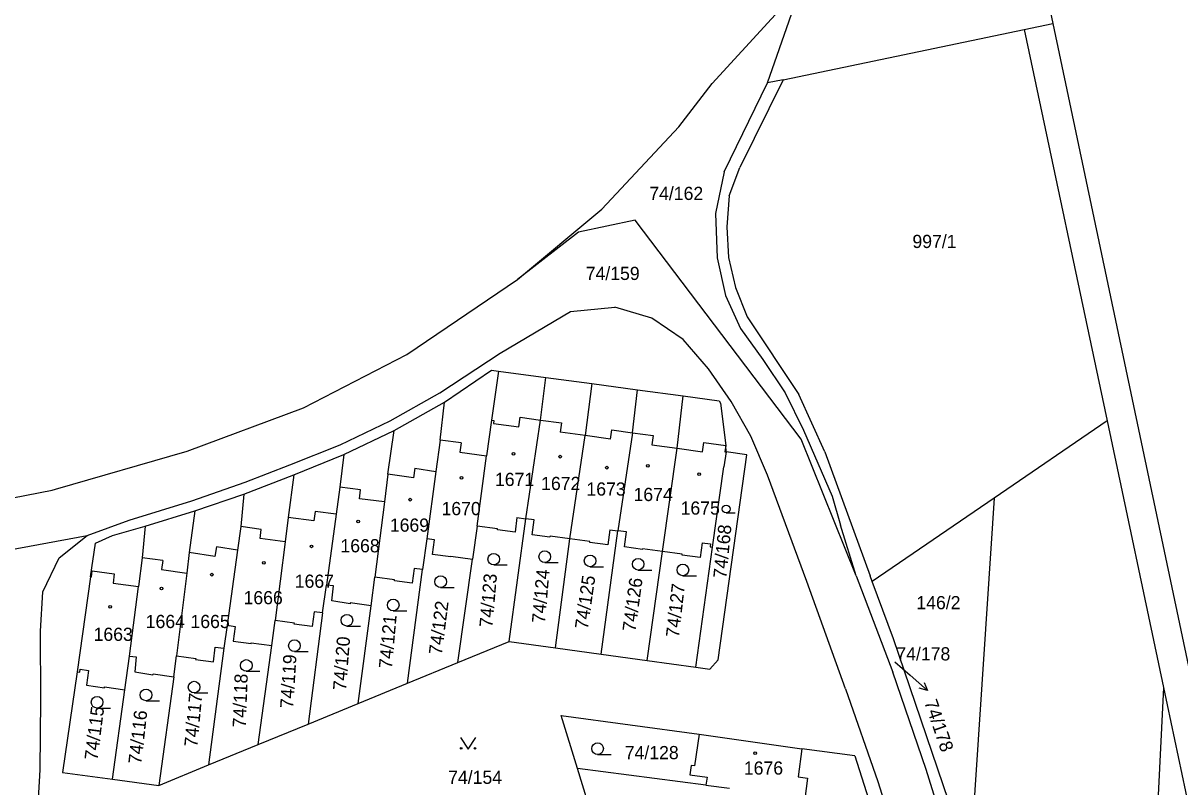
# Model space of a CAD drawing. Extents: x -735249 to -729401, y -1124843 to -1121828.
# Drawn here: x -734105.7 to -733956.6, y -1123027.2 to -1122928.8 of the extents above; entities that cross this region are included whole.
import ezdxf

# ---------------------------------------------------------------- set-up
doc = ezdxf.new("R2010")
doc.units = 0
for name, color, linetype in [('Vrstva 1', 7, 'Continuous'), ('Vrstva 13', 7, 'Continuous'), ('Vrstva 16', 7, 'Continuous'), ('Vrstva 18', 7, 'Continuous'), ('Vrstva 19', 7, 'Continuous'), ('Vrstva 25', 7, 'Continuous'), ('Vrstva 4', 7, 'Continuous')]:
    doc.layers.add(name, color=color, linetype=linetype)

msp = doc.modelspace()

# ---------------------------------------------------------------- linework, layer by layer
at = {"layer": 'Vrstva 1'}
for points in [[(-734009.71, -1122936.46), (-734005.37, -1122923.99)], [(-733976.64, -1122929.56), (-733972.97, -1122928.79)], [(-734007.73, -1122936.05), (-733976.64, -1122929.56)], [(-733976.64, -1122929.56), (-733965.95, -1122980.03)], [(-734015.31, -1122947.91), (-734009.71, -1122936.46)], [(-734007.73, -1122936.05), (-734013.28, -1122947.36)], [(-734007.73, -1122936.05), (-734009.71, -1122936.46)], [(-734015.31, -1122947.91), (-734016.44, -1122953.3)], [(-734014.67, -1122951.02), (-734013.28, -1122947.36)], [(-734014.67, -1122951.02), (-734014.97, -1122955)], [(-734026.8, -1122954.16), (-734034.08, -1122955.7)], [(-734005.41, -1122982.37), (-734026.8, -1122954.16)], [(-734016.44, -1122953.3), (-734016.22, -1122959.01)], [(-734034.08, -1122955.7), (-734041.96, -1122961.8)], [(-734014.97, -1122955), (-734014.77, -1122958.96)], [(-734016.22, -1122959.01), (-734015.15, -1122963.84)], [(-734014.77, -1122958.96), (-734013.84, -1122962.82)], [(-734013.84, -1122962.82), (-734012.37, -1122966.61)], [(-734015.15, -1122963.84), (-734013.21, -1122968.11)], [(-734044.17, -1122971.31), (-734035.12, -1122965.91)], [(-734035.12, -1122965.91), (-734029.42, -1122965.37)], [(-734024.62, -1122966.77), (-734029.42, -1122965.37)], [(-734012.37, -1122966.61), (-734005.67, -1122976.6)], [(-734020.58, -1122969.51), (-734024.62, -1122966.77)], [(-734013.21, -1122968.11), (-734010.33, -1122972.09)], [(-734017.32, -1122973.32), (-734020.58, -1122969.51)], [(-734051.96, -1122976.4), (-734044.17, -1122971.31)], [(-734010.33, -1122972.09), (-734007.45, -1122976.4)], [(-734051.38, -1122977.61), (-734045.32, -1122973.49)], [(-734045.32, -1122973.49), (-734044.39, -1122973.61)], [(-734044.39, -1122973.61), (-734045.32, -1122979.93)], [(-734044.39, -1122973.61), (-734038.3, -1122974.43)], [(-734014.42, -1122977.53), (-734017.32, -1122973.32)], [(-734038.97, -1122979.91), (-734038.3, -1122974.43)], [(-734038.3, -1122974.43), (-734032.39, -1122975.22)], [(-734032.39, -1122975.22), (-734033.22, -1122981.91)], [(-734032.39, -1122975.22), (-734026.48, -1122976.01)], [(-734058.38, -1122980.01), (-734051.96, -1122976.4)], [(-734027.13, -1122981.54), (-734026.48, -1122976.01)], [(-734026.48, -1122976.01), (-734020.58, -1122976.8)], [(-734021.37, -1122983.54), (-734020.58, -1122976.8)], [(-734020.58, -1122976.8), (-734015.98, -1122977.42)], [(-734007.45, -1122976.4), (-734005.09, -1122981.2)], [(-734002.34, -1122984.01), (-734005.67, -1122976.6)], [(-734057.85, -1122981.25), (-734051.38, -1122977.61)], [(-734051.92, -1122982.49), (-734051.38, -1122977.61)], [(-734015.98, -1122977.42), (-734015.8, -1122977.73)], [(-734015.8, -1122977.73), (-734015.11, -1122983.2)], [(-734011.88, -1122981.99), (-734014.42, -1122977.53)], [(-734064.81, -1122983.09), (-734058.38, -1122980.01)], [(-734045.32, -1122979.93), (-734045.94, -1122984.51)], [(-734040.89, -1122992.63), (-734038.97, -1122979.91)], [(-733965.95, -1122980.03), (-733980.52, -1122989.97)], [(-733965.95, -1122980.03), (-733958.67, -1123014.4)], [(-734064.36, -1122984.33), (-734057.85, -1122981.25)], [(-734058.67, -1122986.87), (-734057.85, -1122981.25)], [(-734027.13, -1122981.54), (-734029.01, -1122994.18)], [(-734005.09, -1122981.2), (-734001.38, -1122989.73)], [(-734071.32, -1122985.7), (-734064.81, -1122983.09)], [(-734051.92, -1122982.49), (-734052.47, -1122986.53)], [(-734035.2, -1122995.21), (-734033.22, -1122981.91)], [(-734009.75, -1122987), (-734011.88, -1122981.99)], [(-733998.3, -1123000), (-734005.41, -1122982.37)], [(-734070.77, -1122986.98), (-734064.36, -1122984.33)], [(-734064.36, -1122984.33), (-734064.84, -1122988.56)], [(-734047.17, -1122993.57), (-734045.94, -1122984.51)], [(-734023.28, -1122996.84), (-734021.37, -1122983.54)], [(-734016.11, -1123010.8), (-734012.39, -1122984.4)], [(-734015.07, -1122984.02), (-734015.35, -1122985.94)], [(-734015.07, -1122984.02), (-734015.11, -1122983.2)], [(-734012.39, -1122984.4), (-734015.07, -1122984.02)], [(-734002.34, -1122984.01), (-733996.51, -1123000)], [(-734077.04, -1122987.93), (-734071.32, -1122985.7)], [(-734016.83, -1122996.3), (-734015.35, -1122985.94)], [(-734077.23, -1122989.45), (-734070.77, -1122986.98)], [(-734070.77, -1122986.98), (-734071.52, -1122992.45)], [(-734058.67, -1122986.87), (-734059.12, -1122990.47)], [(-734052.47, -1122986.53), (-734053.66, -1122995.21)], [(-734004.65, -1123000.73), (-734009.75, -1122987)], [(-734083.95, -1122990.33), (-734077.04, -1122987.93)], [(-734064.84, -1122988.56), (-734065.32, -1122992.06)], [(-734092.02, -1122992.82), (-734083.95, -1122990.33)], [(-734083.55, -1122991.63), (-734077.23, -1122989.45)], [(-734077.23, -1122989.45), (-734077.61, -1122993.65)], [(-734059.12, -1122990.47), (-734060.34, -1123000.15)], [(-734001.38, -1122989.73), (-734000.34, -1122993.47)], [(-733980.52, -1122989.97), (-733996.25, -1123000.7)], [(-733980.52, -1122989.97), (-733983.7, -1123037.96)], [(-734089.94, -1122993.59), (-734083.55, -1122991.63)], [(-734083.55, -1122991.63), (-734084.26, -1122996.99)], [(-734097.43, -1122994.77), (-734092.02, -1122992.82)], [(-734071.52, -1122992.45), (-734071.92, -1122995.62)], [(-734065.32, -1122992.06), (-734066.59, -1123001.2)], [(-734043.05, -1123008.45), (-734040.89, -1122992.63)], [(-734042.02, -1122992.48), (-734042.27, -1122994.37)], [(-734042.02, -1122992.48), (-734040.89, -1122992.63)], [(-734039.82, -1122992.77), (-734040.89, -1122992.63)], [(-734040.08, -1122994.69), (-734039.82, -1122992.77)], [(-733998.3, -1123000), (-734000.34, -1122993.47)], [(-734119.08, -1122998.8), (-734097.43, -1122994.77)], [(-734101.02, -1122997.66), (-734097.43, -1122994.77)], [(-734096.34, -1122995.77), (-734094.16, -1122994.8)], [(-734094.16, -1122994.8), (-734089.94, -1122993.59)], [(-734089.94, -1122993.59), (-734090.33, -1122997.65)], [(-734077.61, -1122993.65), (-734078.03, -1122996.68)], [(-734047.17, -1122993.57), (-734047.75, -1122997.82)], [(-734044.52, -1122993.93), (-734047.17, -1122993.57)], [(-734044.54, -1122994.06), (-734044.52, -1122993.93)], [(-734042.27, -1122994.37), (-734044.54, -1122994.06)], [(-734037.77, -1122995.01), (-734040.08, -1122994.69)], [(-734037.74, -1122994.86), (-734037.77, -1122995.01)], [(-734035.2, -1122995.21), (-734037.74, -1122994.86)], [(-734031.16, -1123010.08), (-734029.01, -1122994.18)], [(-734030.06, -1122994.04), (-734030.33, -1122995.99)], [(-734030.06, -1122994.04), (-734029.01, -1122994.18)], [(-734027.9, -1122994.33), (-734029.01, -1122994.18)], [(-734028.15, -1122996.27), (-734027.9, -1122994.33)], [(-734097.01, -1123000.12), (-734096.34, -1122995.77)], [(-734071.92, -1122995.62), (-734073.2, -1123005.76)], [(-734053.66, -1122995.21), (-734054.2, -1122999.18)], [(-734052.64, -1122995.34), (-734053.66, -1122995.21)], [(-734052.9, -1122997.24), (-734052.64, -1122995.34)], [(-734037.05, -1123009.28), (-734035.2, -1122995.21)], [(-734032.63, -1122995.56), (-734035.2, -1122995.21)], [(-734032.65, -1122995.68), (-734032.63, -1122995.56)], [(-734030.33, -1122995.99), (-734032.65, -1122995.68)], [(-734025.85, -1122996.59), (-734028.15, -1122996.27)], [(-734025.85, -1122996.59), (-734025.84, -1122996.49)], [(-734023.28, -1122996.84), (-734025.84, -1122996.49)], [(-734018.97, -1123011.75), (-734016.83, -1122996.3)], [(-734018.17, -1122995.73), (-734018.42, -1122997.62)], [(-734018.17, -1122995.73), (-734017.08, -1122995.88)], [(-734017.08, -1122995.88), (-734017.12, -1122996.26)], [(-734017.12, -1122996.26), (-734016.83, -1122996.3)], [(-734103.12, -1123002.03), (-734101.02, -1122997.66)], [(-734090.33, -1122997.65), (-734090.81, -1123001.37)], [(-734084.26, -1122996.99), (-734084.59, -1122999.64)], [(-734078.03, -1122996.68), (-734079.39, -1123006.36)], [(-734050.55, -1122997.55), (-734052.9, -1122997.24)], [(-734050.53, -1122997.45), (-734050.55, -1122997.55)], [(-734050.53, -1122997.45), (-734047.75, -1122997.82)], [(-734049.64, -1123011.16), (-734047.75, -1122997.82)], [(-734025.26, -1123010.89), (-734023.28, -1122996.84)], [(-734020.72, -1122997.19), (-734023.28, -1122996.84)], [(-734020.73, -1122997.31), (-734020.72, -1122997.19)], [(-734018.42, -1122997.62), (-734020.73, -1122997.31)], [(-734056.12, -1123013.82), (-734054.2, -1122999.18)], [(-734055.26, -1122999.04), (-734055.53, -1123000.94)], [(-734054.2, -1122999.18), (-734055.26, -1122999.04)], [(-734097.01, -1123000.12), (-734098.71, -1123012.36)], [(-734084.59, -1122999.64), (-734085.93, -1123010.31)], [(-734060.8, -1123003.85), (-734060.34, -1123000.15)], [(-734057.81, -1123000.5), (-734060.34, -1123000.15)], [(-734057.82, -1123000.62), (-734057.81, -1123000.5)], [(-734055.53, -1123000.94), (-734057.82, -1123000.62)], [(-733999.66, -1123014.55), (-734004.65, -1123000.73)], [(-733998.3, -1123000), (-733993.56, -1123012.39)], [(-733996.25, -1123000.7), (-733996.51, -1123000)], [(-733993.49, -1123008.09), (-733996.25, -1123000.7)], [(-734103.43, -1123007.12), (-734103.12, -1123002.03)], [(-734091.98, -1123010.33), (-734090.81, -1123001.37)], [(-734067.08, -1123004.76), (-734066.59, -1123001.2)], [(-734065.69, -1123001.28), (-734066.59, -1123001.2)], [(-734065.88, -1123003.22), (-734065.69, -1123001.28)], [(-734063.52, -1123003.58), (-734065.88, -1123003.22)], [(-734063.51, -1123003.45), (-734063.52, -1123003.58)], [(-734060.8, -1123003.85), (-734063.51, -1123003.45)], [(-734062.51, -1123016.45), (-734060.8, -1123003.85)], [(-734067.08, -1123004.76), (-734068.94, -1123019.09)], [(-734068.16, -1123004.62), (-734068.41, -1123006.53)], [(-734067.08, -1123004.76), (-734068.16, -1123004.62)], [(-734079.39, -1123006.36), (-734079.81, -1123009.3)], [(-734079.39, -1123006.36), (-734078.34, -1123006.5)], [(-734078.34, -1123006.5), (-734078.61, -1123008.41)], [(-734073.61, -1123008.98), (-734073.2, -1123005.76)], [(-734070.72, -1123006.09), (-734073.2, -1123005.76)], [(-734070.74, -1123006.22), (-734070.72, -1123006.09)], [(-734068.41, -1123006.53), (-734070.74, -1123006.22)], [(-734103.38, -1123015.96), (-734103.43, -1123007.12)], [(-734078.61, -1123008.41), (-734076.28, -1123008.73)], [(-733985.68, -1123031.08), (-733993.49, -1123008.09)], [(-734079.81, -1123009.3), (-734081.77, -1123024.36)], [(-734081.16, -1123011.07), (-734080.92, -1123009.16)], [(-734080.92, -1123009.16), (-734079.81, -1123009.3)], [(-734076.28, -1123008.73), (-734076.28, -1123008.61)], [(-734076.28, -1123008.61), (-734073.61, -1123008.98)], [(-734075.37, -1123021.73), (-734073.61, -1123008.98)], [(-734049.64, -1123011.16), (-734043.05, -1123008.45)], [(-734043.05, -1123008.45), (-734037.05, -1123009.28)], [(-734037.05, -1123009.28), (-734031.16, -1123010.08)], [(-734092.55, -1123014.67), (-734091.98, -1123010.33)], [(-734091.98, -1123010.33), (-734091.1, -1123010.43)], [(-734091.1, -1123010.43), (-734091.3, -1123012.36)], [(-734086.27, -1123013.02), (-734085.93, -1123010.31)], [(-734085.93, -1123010.31), (-734083.43, -1123010.64)], [(-734083.43, -1123010.64), (-734083.45, -1123010.76)], [(-734083.45, -1123010.76), (-734081.16, -1123011.07)], [(-734056.12, -1123013.82), (-734049.64, -1123011.16)], [(-734031.16, -1123010.08), (-734025.26, -1123010.89)], [(-734025.26, -1123010.89), (-734018.97, -1123011.75)], [(-734017.16, -1123012), (-734016.11, -1123010.8)], [(-734098.71, -1123012.36), (-734100.59, -1123025.32)], [(-734098.71, -1123012.36), (-734098.38, -1123012.41)], [(-734098.38, -1123012.41), (-734098.33, -1123012.03)], [(-734098.33, -1123012.03), (-734097.26, -1123012.19)], [(-734097.26, -1123012.19), (-734097.53, -1123014.1)], [(-734091.3, -1123012.36), (-734088.95, -1123012.74)], [(-734088.95, -1123012.74), (-734088.93, -1123012.61)], [(-734088.93, -1123012.61), (-734086.27, -1123013.02)], [(-734018.97, -1123011.75), (-734017.16, -1123012)], [(-733989.28, -1123024.94), (-733993.56, -1123012.39)], [(-734097.53, -1123014.1), (-734095.2, -1123014.43)], [(-734095.2, -1123014.43), (-734095.18, -1123014.3)], [(-734095.18, -1123014.3), (-734092.55, -1123014.67)], [(-734086.27, -1123013.02), (-734088.19, -1123027)], [(-734062.51, -1123016.45), (-734056.12, -1123013.82)], [(-733958.67, -1123014.4), (-733964.18, -1123125.27)], [(-733958.67, -1123014.4), (-733948.27, -1123063.51)], [(-734094.17, -1123026.19), (-734092.55, -1123014.67)], [(-733999.66, -1123014.55), (-733995.5, -1123026.51)], [(-734103.47, -1123024.97), (-734103.38, -1123015.96)], [(-734068.94, -1123019.09), (-734062.51, -1123016.45)], [(-734036.34, -1123017.99), (-734018.54, -1123020.38)], [(-734034.23, -1123024.82), (-734036.34, -1123017.99)], [(-734075.37, -1123021.73), (-734068.94, -1123019.09)], [(-734081.77, -1123024.36), (-734075.37, -1123021.73)], [(-734018.54, -1123020.38), (-734019.13, -1123024.49)], [(-734018.54, -1123020.38), (-734005.29, -1123022.29)], [(-733998.48, -1123023.2), (-734005.29, -1123022.29)], [(-733998.48, -1123023.2), (-733996.42, -1123029.67)], [(-734088.19, -1123027), (-734081.77, -1123024.36)], [(-734017.66, -1123026.95), (-734034.23, -1123024.82)], [(-734032.29, -1123031.14), (-734034.23, -1123024.82)], [(-734019.55, -1123024.43), (-734019.72, -1123025.63)], [(-734019.13, -1123024.49), (-734019.55, -1123024.43)], [(-734103.68, -1123028.72), (-734103.47, -1123024.97)], [(-734100.59, -1123025.32), (-734094.17, -1123026.19)], [(-734094.17, -1123026.19), (-734088.19, -1123027)], [(-734019.72, -1123025.63), (-734017.51, -1123025.94)], [(-734017.51, -1123025.94), (-734017.66, -1123026.95)], [(-733982.95, -1123045.28), (-733989.28, -1123024.94)], [(-734017.66, -1123026.95), (-734014.61, -1123027.37)], [(-733995.5, -1123026.51), (-733989.4, -1123045.83)]]:
    msp.add_lwpolyline(points, dxfattribs=at)
at = {"layer": 'Vrstva 13'}
for points in [[(-733980.1, -1122895), (-733972.97, -1122928.79)], [(-734016.87, -1122936.52), (-734005.37, -1122923.99)], [(-733972.97, -1122928.79), (-733954.48, -1123016.36)], [(-734021.18, -1122942.13), (-734016.87, -1122936.52)], [(-734031.07, -1122952.72), (-734021.18, -1122942.13)], [(-734041.96, -1122961.8), (-734031.07, -1122952.72)], [(-734056.22, -1122971.47), (-734041.96, -1122961.8)], [(-734069.55, -1122978.35), (-734056.22, -1122971.47)], [(-734084.52, -1122983.92), (-734069.55, -1122978.35)], [(-734101.51, -1122988.83), (-734084.52, -1122983.92)], [(-734124.25, -1122993.27), (-734101.94, -1122988.95)], [(-734101.94, -1122988.95), (-734101.51, -1122988.83)]]:
    msp.add_lwpolyline(points, dxfattribs=at)
at = {"layer": 'Vrstva 16'}
msp.add_lwpolyline([(-733993.32, -1123011.09), (-733991.36, -1123012.79)], dxfattribs=at)
at = {"layer": 'Vrstva 25'}
for points in [[(-734015.06, -1122991.88), (-734013.887, -1122991.88)], [(-734045.02, -1122998.59), (-734043.27, -1122998.59)], [(-734038.45, -1122998.27), (-734036.7, -1122998.27)], [(-734032.6, -1122998.81), (-734030.85, -1122998.81)], [(-734026.4, -1122999.24), (-734024.65, -1122999.24)], [(-734020.64, -1122999.98), (-734018.89, -1122999.98)], [(-734051.86, -1123001.49), (-734050.11, -1123001.49)], [(-734057.98, -1123004.5), (-734056.23, -1123004.5)], [(-734063.94, -1123006.46), (-734062.19, -1123006.46)], [(-734070.71, -1123009.74), (-734068.96, -1123009.74)], [(-734076.91, -1123012.29), (-734075.16, -1123012.29)], [(-733991.36, -1123012.79), (-733989.093, -1123014.754)], [(-733989.521, -1123013.721), (-733989.093, -1123014.754), (-733990.176, -1123014.477)], [(-734083.64, -1123015.08), (-734081.89, -1123015.08)], [(-734096.15, -1123017.03), (-734094.4, -1123017.03)], [(-734089.84, -1123016.09), (-734088.09, -1123016.09)], [(-734049.32, -1123020.82), (-734048.32, -1123022.32), (-734047.32, -1123020.82)], [(-734031.63, -1123023.01), (-734029.88, -1123023.01)]]:
    msp.add_lwpolyline(points, dxfattribs=at)
for centre, radius in [((-734042.46, -1122984.28), 0.175), ((-734036.45, -1122984.63), 0.175), ((-734030.44, -1122986.05), 0.175), ((-734025.14, -1122985.81), 0.175), ((-734049.18, -1122987.35), 0.175), ((-734018.54, -1122986.87), 0.175), ((-734055.78, -1122990.17), 0.175), ((-734015.059, -1122991.377), 0.503), ((-734062.5, -1122993), 0.175), ((-734068.51, -1122996.19), 0.175), ((-734045.02, -1122997.84), 0.75), ((-734038.45, -1122997.52), 0.75), ((-734032.6, -1122998.06), 0.75), ((-734026.4, -1122998.49), 0.75), ((-734074.64, -1122998.31), 0.175), ((-734020.64, -1122999.23), 0.75), ((-734081.36, -1122999.84), 0.175), ((-734051.86, -1123000.74), 0.75), ((-734087.84, -1123001.61), 0.175), ((-734094.45, -1123003.97), 0.175), ((-734057.98, -1123003.75), 0.75), ((-734063.94, -1123005.71), 0.75), ((-734070.71, -1123008.99), 0.75), ((-734076.91, -1123011.54), 0.75), ((-734083.64, -1123014.33), 0.75), ((-734096.15, -1123016.28), 0.75), ((-734089.84, -1123015.34), 0.75), ((-734031.63, -1123022.26), 0.75), ((-734049.22, -1123022.22), 0.1), ((-734047.42, -1123022.22), 0.1), ((-734011.32, -1123022.85), 0.175)]:
    msp.add_circle(centre, radius, dxfattribs=at)
at = {"layer": 'Vrstva 4'}
for points in [[(-734045.32, -1122979.93), (-734044.99, -1122979.97)], [(-734044.99, -1122979.97), (-734045.03, -1122980.36)], [(-734041.8, -1122980.79), (-734041.63, -1122979.54)], [(-734041.63, -1122979.54), (-734038.97, -1122979.91)], [(-734038.97, -1122979.91), (-734036.3, -1122980.28)], [(-734045.03, -1122980.36), (-734041.8, -1122980.79)], [(-734036.3, -1122980.28), (-734036.47, -1122981.47)], [(-734033.22, -1122981.91), (-734036.47, -1122981.47)], [(-734029.95, -1122982.36), (-734029.79, -1122981.17)], [(-734029.79, -1122981.17), (-734027.13, -1122981.54)], [(-734027.13, -1122981.54), (-734024.46, -1122981.91)], [(-734049.23, -1122982.85), (-734051.92, -1122982.49)], [(-734049.23, -1122982.85), (-734049.39, -1122984.05)], [(-734029.95, -1122982.36), (-734033.22, -1122981.91)], [(-734024.46, -1122981.91), (-734024.63, -1122983.09)], [(-734024.63, -1122983.09), (-734021.37, -1122983.54)], [(-734018.12, -1122983.99), (-734017.95, -1122982.8)], [(-734017.95, -1122982.8), (-734015.11, -1122983.2)], [(-734049.39, -1122984.05), (-734045.94, -1122984.51)], [(-734021.37, -1122983.54), (-734018.12, -1122983.99)], [(-734015.11, -1122983.2), (-734015.23, -1122984)], [(-734015.23, -1122984), (-734015.07, -1122984.02)], [(-734055.37, -1122987.36), (-734058.67, -1122986.87)], [(-734055.18, -1122986.13), (-734055.37, -1122987.36)], [(-734055.18, -1122986.13), (-734052.47, -1122986.53)], [(-734062.19, -1122988.9), (-734064.84, -1122988.56)], [(-734062.33, -1122990.05), (-734062.19, -1122988.9)], [(-734059.12, -1122990.47), (-734062.33, -1122990.05)], [(-734068.03, -1122991.69), (-734068.19, -1122992.91)], [(-734065.32, -1122992.06), (-734068.03, -1122991.69)], [(-734068.19, -1122992.91), (-734071.52, -1122992.45)], [(-734074.98, -1122994.02), (-734077.61, -1122993.65)], [(-734075.13, -1122995.17), (-734074.98, -1122994.02)], [(-734080.76, -1122996.26), (-734080.95, -1122997.49)], [(-734078.03, -1122996.68), (-734080.76, -1122996.26)], [(-734071.92, -1122995.62), (-734075.13, -1122995.17)], [(-734087.68, -1122998.03), (-734090.33, -1122997.65)], [(-734080.95, -1122997.49), (-734084.26, -1122996.99)], [(-734096.86, -1123000.13), (-734096.77, -1122999.33)], [(-734096.77, -1122999.33), (-734093.94, -1122999.72)], [(-734087.68, -1122998.03), (-734087.85, -1122999.19)], [(-734087.85, -1122999.19), (-734084.59, -1122999.64)], [(-734097.01, -1123000.12), (-734096.86, -1123000.13)], [(-734093.94, -1122999.72), (-734094.09, -1123000.92)], [(-734094.09, -1123000.92), (-734090.81, -1123001.37)], [(-734005.29, -1123022.29), (-734005.77, -1123025.91)], [(-734005.77, -1123025.91), (-734004.58, -1123026.07)], [(-734004.58, -1123026.07), (-734004.93, -1123028.71)]]:
    msp.add_lwpolyline(points, dxfattribs=at)

# ---------------------------------------------------------------- texts
at = {"layer": 'Vrstva 16'}
msp.add_text('74/178', height=1.7, rotation=288.8023, dxfattribs=at).set_placement((-733989.544, -1123016.257))
at = {"layer": 'Vrstva 18'}
for s, p in [('74/162', (-734024.97, -1122951.55)), ('997/1', (-733991.05, -1122957.74)), ('74/159', (-734033.16, -1122961.86)), ('146/2', (-733990.54, -1123004.29)), ('74/178', (-733993.12, -1123010.89)), ('74/128', (-734028.13, -1123023.62)), ('74/154', (-734050.9, -1123026.8))]:
    msp.add_text(s, height=1.7, dxfattribs=at).set_placement(p)
for s, rotation, p in [('74/168', 84.40067, (-734015.039, -1123000.382)), ('74/124', 84.90068, (-734038.421, -1123006.144)), ('74/123', 85.00068, (-734045.191, -1123006.694)), ('74/125', 81.80065, (-734032.899, -1123006.944)), ('74/126', 82.20065, (-734026.761, -1123007.245)), ('74/127', 83.40066, (-734021.155, -1123007.999)), ('74/122', 82.60066, (-734051.722, -1123010.236)), ('74/121', 84.80067, (-734058.151, -1123012.003)), ('74/120', 85.60068, (-734064.054, -1123014.806)), ('74/119', 86.40069, (-734070.867, -1123017.108)), ('74/118', 87.8007, (-734076.982, -1123019.573)), ('74/117', 84.60067, (-734083.23, -1123022.113)), ('74/115', 82.70066, (-734096.102, -1123023.817)), ('74/116', 83.50066, (-734090.446, -1123024.319))]:
    msp.add_text(s, height=1.7, rotation=rotation, dxfattribs=at).set_placement(p)
at = {"layer": 'Vrstva 19'}
for s, p in [('1671', (-734044.86, -1122988.41)), ('1672', (-734038.91, -1122988.93)), ('1673', (-734033.07, -1122989.65)), ('1674', (-734027, -1122990.35)), ('1670', (-734051.75, -1122992.17)), ('1675', (-734020.93, -1122992.1)), ('1669', (-734058.41, -1122994.3)), ('1668', (-734064.78, -1122996.96)), ('1667', (-734070.67, -1123001.53)), ('1666', (-734077.27, -1123003.65)), ('1664', (-734089.88, -1123006.72)), ('1665', (-734084.11, -1123006.72)), ('1663', (-734096.6, -1123008.37)), ('1676', (-734012.78, -1123025.61))]:
    msp.add_text(s, height=1.7, dxfattribs=at).set_placement(p)

doc.saveas('drawing.dxf')
